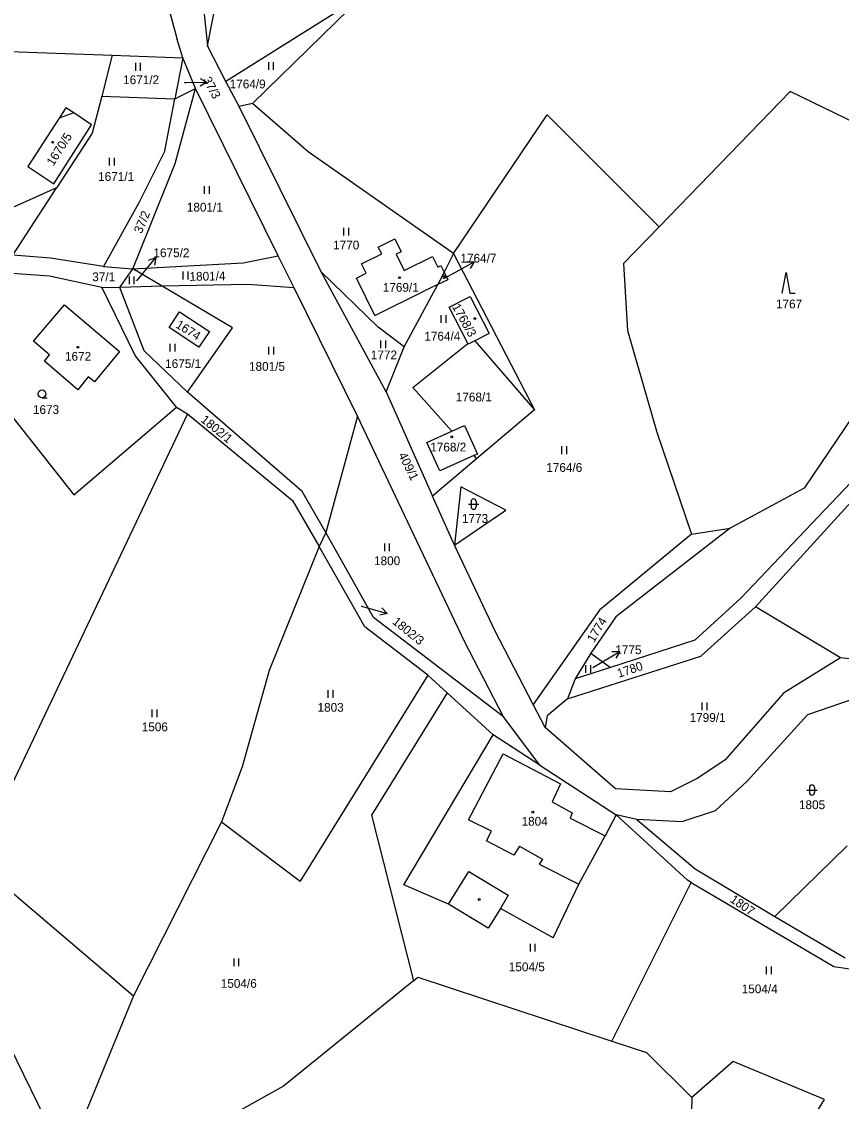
# Model space of a CAD drawing. Extents: x -670359 to -668019, y -978807 to -976674.
# Drawn here: x -669059.5 to -668901.1, y -978516 to -978307.2 of the extents above; entities that cross this region are included whole.
import ezdxf

# ---------------------------------------------------------------- set-up
doc = ezdxf.new("R2010")
doc.units = 0
for name, color, linetype in [('Hranice parcel', 7, 'Continuous'), ('Parcelní čísla', 7, 'Continuous'), ('Vnitřní kresba', 7, 'Continuous'), ('Značky budov', 7, 'Continuous'), ('Značky kultur', 7, 'Continuous')]:
    doc.layers.add(name, color=color, linetype=linetype)

msp = doc.modelspace()

# ---------------------------------------------------------------- linework, layer by layer
at = {"layer": 'Hranice parcel'}
for p, q in [((-668976.34, -978386.39), (-668973.88, -978385.28)), ((-668973.88, -978385.28), (-668971.4, -978390.78)), ((-668981.19, -978388.58), (-668976.34, -978386.39)), ((-668978.67, -978394.06), (-668981.19, -978388.58)), ((-668972.11, -978391.1), (-668978.67, -978394.06)), ((-668971.4, -978390.78), (-668972.11, -978391.1)), ((-668981, -978433.55), (-668977.28, -978436.95)), ((-668977.28, -978436.95), (-668991.85, -978460.6)), ((-668977.28, -978436.95), (-668968.34, -978445.1)), ((-668991.85, -978460.6), (-668983.76, -978492.64)), ((-668930.12, -978473.61), (-668930.81, -978473.2)), ((-668945.41, -978504.31), (-668930.12, -978473.61)), ((-668930.12, -978473.61), (-668902.52, -978489.86)), ((-668983.76, -978492.64), (-668982.92, -978491.96)), ((-668982.92, -978491.96), (-668945.41, -978504.31)), ((-668983.76, -978492.64), (-669008.9, -978513.02)), ((-668945.41, -978504.31), (-668938.75, -978506.5))]:
    msp.add_line(p, q, dxfattribs=at)
for points in [[(-669023.59, -978311.82), (-669014.39, -978265.1)], [(-669037.45, -978281.32), (-669029.44, -978310.6)], [(-669025.06, -978297.61), (-669023.59, -978311.82)], [(-668993.41, -978302), (-669020.01, -978318.72)], [(-669014.9, -978323.01), (-668993.41, -978302)], [(-669028.35, -978314.14), (-669029.44, -978310.6)], [(-669020.01, -978318.72), (-669023.59, -978311.82)], [(-669067.45, -978312.75), (-669041.98, -978313.65)], [(-669041.98, -978313.65), (-669044.03, -978321.57)], [(-669041.98, -978313.65), (-669028.35, -978314.14)], [(-669028.35, -978314.14), (-669029.88, -978322.08)], [(-669025.89, -978320.1), (-669028.35, -978314.14)], [(-669017.47, -978323.6), (-669020.01, -978318.72)], [(-669029.88, -978322.08), (-669025.89, -978320.1)], [(-669029.82, -978334.59), (-669025.89, -978320.1)], [(-669009.89, -978352.46), (-669025.89, -978320.1)], [(-668910.96, -978320.68), (-668936.31, -978346.87)], [(-668898.34, -978326.82), (-668910.96, -978320.68)], [(-669044.03, -978321.57), (-669045.88, -978328.74)], [(-669044.03, -978321.57), (-669029.88, -978322.08)], [(-669031.83, -978332.17), (-669029.88, -978322.08)], [(-669014.9, -978323.01), (-669017.47, -978323.6)], [(-669004.09, -978332.32), (-669014.9, -978323.01)], [(-669050.95, -978323.81), (-669052.25, -978325.85)], [(-669049.4, -978324.81), (-669050.95, -978323.81)], [(-669045.97, -978327.11), (-669049.4, -978324.81)], [(-669001.61, -978355.56), (-669017.47, -978323.6)], [(-668976.02, -978352.01), (-668957.95, -978325.18)], [(-668957.95, -978325.18), (-668936.31, -978346.87)], [(-669052.25, -978325.85), (-669058.3, -978335.21)], [(-669053.28, -978338.51), (-669045.97, -978327.11)], [(-669045.88, -978328.74), (-669052.68, -978339.23)], [(-669031.83, -978332.17), (-669036.82, -978342.2)], [(-668976.02, -978352.01), (-669004.09, -978332.32)], [(-669058.3, -978335.21), (-669053.28, -978338.51)], [(-669034.93, -978347.29), (-669029.82, -978334.59)], [(-669076.63, -978350.04), (-669052.68, -978339.23)], [(-669061.18, -978352.33), (-669052.68, -978339.23)], [(-669036.82, -978342.2), (-669043.67, -978354.52)], [(-669038.02, -978355), (-669034.93, -978347.29)], [(-668943.16, -978353.95), (-668936.31, -978346.87)], [(-668990.6, -978350.81), (-668987.38, -978349.14)], [(-668987.38, -978349.14), (-668986.14, -978351.67)], [(-668875.35, -978348.67), (-668908.29, -978397.36)], [(-669053.9, -978352.89), (-669061.18, -978352.33)], [(-668993.82, -978354.03), (-668989.87, -978352.05)], [(-668989.87, -978352.05), (-668990.6, -978350.81)], [(-668986.14, -978351.67), (-668987.13, -978352.15)], [(-668987.13, -978352.15), (-668985.58, -978355.31)], [(-668976.02, -978352.01), (-668977.85, -978355.61)], [(-668976.02, -978352.01), (-668960.37, -978382.21)], [(-669043.67, -978354.52), (-669053.9, -978352.89)], [(-669038.02, -978355), (-669016.67, -978353.79), (-669009.89, -978352.46)], [(-669006.84, -978358.62), (-669009.89, -978352.46)], [(-668992.89, -978355.82), (-668993.82, -978354.03)], [(-668985.58, -978355.31), (-668980.09, -978352.61)], [(-668980.09, -978352.61), (-668979.09, -978354.62)], [(-668979.09, -978354.62), (-668978.48, -978354.32), (-668977.85, -978355.61)], [(-668943.16, -978353.95), (-668942.42, -978366.92)], [(-669063.13, -978355.67), (-669054.1, -978356.33)], [(-669054.1, -978356.33), (-669044.03, -978358.52)], [(-669043.67, -978354.52), (-669038.02, -978355)], [(-669040.51, -978358.56), (-669038.02, -978355)], [(-669032.35, -978358.35), (-669038.02, -978355)], [(-668990.59, -978366.23), (-669001.61, -978355.56)], [(-668989.05, -978378.74), (-669001.61, -978355.56)], [(-668994.79, -978356.75), (-668992.89, -978355.82)], [(-668977.85, -978355.61), (-668977.12, -978357.13), (-668979.06, -978357.99)], [(-668977.85, -978355.61), (-668979.06, -978357.99)], [(-669037.53, -978371.71), (-669044.03, -978358.52)], [(-669044.03, -978358.52), (-669040.51, -978358.56)], [(-669032.35, -978358.35), (-669040.51, -978358.56)], [(-669035.84, -978370.84), (-669040.51, -978358.56)], [(-669006.84, -978358.62), (-669015.75, -978357.98), (-669032.35, -978358.35)], [(-669018.77, -978366.38), (-669032.35, -978358.35)], [(-668991.22, -978363.97), (-668994.79, -978356.75)], [(-668985.54, -978370.08), (-668979.06, -978357.99)], [(-668979.06, -978357.99), (-668981.62, -978359.24)], [(-668994.57, -978383.44), (-669006.84, -978358.62)], [(-668991.22, -978363.97), (-668981.62, -978359.24)], [(-668973.25, -978369.39), (-668976.84, -978362.39), (-668972.84, -978360.35)], [(-668972.84, -978360.35), (-668969.17, -978367.46), (-668971.94, -978368.88)], [(-669057.19, -978368.93), (-669051.19, -978361.96)], [(-669051.19, -978361.96), (-669040.56, -978370.95)], [(-669030.99, -978366.32), (-669029, -978363.3)], [(-669029, -978363.3), (-669023.22, -978367.07)], [(-669025.25, -978370.11), (-669030.99, -978366.32)], [(-669027.43, -978378.82), (-669018.77, -978366.38)], [(-668985.54, -978370.08), (-668990.59, -978366.23)], [(-668942.42, -978366.92), (-668936.76, -978386.54)], [(-669054.1, -978371.61), (-669057.19, -978368.93)], [(-669023.22, -978367.07), (-669025.25, -978370.11)], [(-668971.94, -978368.88), (-668973.19, -978369.51), (-668973.25, -978369.39)], [(-668971.94, -978368.88), (-668960.37, -978382.21)], [(-669072.8, -978369.08), (-669049.42, -978398.69)], [(-669040.56, -978370.95), (-669045.43, -978376.82)], [(-669027.43, -978378.82), (-669035.84, -978370.84)], [(-668989.05, -978378.74), (-668985.54, -978370.08)], [(-668983.91, -978377.95), (-668973.25, -978369.39)], [(-669055.07, -978372.8), (-669054.1, -978371.61)], [(-669048.64, -978378.38), (-669055.07, -978372.8)], [(-669029.56, -978381.75), (-669037.53, -978371.71)], [(-669046.62, -978375.85), (-669048.64, -978378.38)], [(-669045.43, -978376.82), (-669046.62, -978375.85)], [(-669005.31, -978398.05), (-669027.43, -978378.82)], [(-668989.05, -978378.74), (-668980.09, -978398.92)], [(-668983.91, -978377.95), (-668976.34, -978386.39)], [(-669027.46, -978383.02), (-669068.5, -978469.51)], [(-669049.42, -978398.69), (-669029.56, -978381.75)], [(-669029.56, -978381.75), (-669027.46, -978383.02)], [(-669027.46, -978383.02), (-669007.18, -978399.78)], [(-668994.57, -978383.44), (-669000.72, -978405.97)], [(-668973.95, -978426.92), (-668994.57, -978383.44)], [(-668960.37, -978382.21), (-668971.58, -978391.69)], [(-668888.06, -978384.52), (-668920.5, -978418.67)], [(-668936.76, -978386.54), (-668930.05, -978406.26)], [(-668917.65, -978420.32), (-668887.22, -978386.86)], [(-668971.58, -978391.69), (-668980.09, -978398.92)], [(-668972.11, -978391.1), (-668971.58, -978391.69)], [(-669000.72, -978405.97), (-669005.31, -978398.05)], [(-668974.64, -978397.15), (-668975.87, -978408.41)], [(-668965.91, -978401.63), (-668974.64, -978397.15)], [(-668908.29, -978397.36), (-668922.59, -978405.11)], [(-669007.18, -978399.78), (-669001.97, -978408.67)], [(-668975.87, -978408.41), (-668980.09, -978398.92)], [(-668975.87, -978408.41), (-668965.91, -978401.63)], [(-669000.72, -978405.97), (-669001.97, -978408.67)], [(-668991.48, -978422.37), (-669000.72, -978405.97)], [(-668930.05, -978406.26), (-668947.84, -978420.98)], [(-668922.59, -978405.11), (-668944.66, -978422.24)], [(-668930.05, -978406.26), (-668922.59, -978405.11)], [(-669001.97, -978408.67), (-669011.67, -978432.66)], [(-668993.19, -978424.18), (-669001.97, -978408.67)], [(-668968, -978425.03), (-668975.87, -978408.41)], [(-668920.5, -978418.67), (-668929.37, -978426.75)], [(-668947.84, -978420.98), (-668960.64, -978439.24)], [(-668928.22, -978429.89), (-668917.65, -978420.32)], [(-668901.25, -978430.21), (-668917.65, -978420.32)], [(-668966.36, -978441.62), (-668991.48, -978422.37)], [(-668944.66, -978422.24), (-668949.5, -978429.27)], [(-668981, -978433.55), (-668993.19, -978424.18)], [(-668960.64, -978439.24), (-668968, -978425.03)], [(-668966.36, -978441.62), (-668973.95, -978426.92)], [(-668929.37, -978426.75), (-668945.71, -978432.06)], [(-668949.5, -978429.27), (-668952.55, -978434.26)], [(-668949.5, -978429.27), (-668945.71, -978432.06)], [(-668953.98, -978438.15), (-668928.22, -978429.89)], [(-668901.25, -978430.21), (-668912.26, -978437.05)], [(-668892.07, -978431.25), (-668901.25, -978430.21)], [(-669011.67, -978432.66), (-669016.87, -978451.29)], [(-668981, -978433.55), (-669005.65, -978473.4)], [(-668945.71, -978432.06), (-668952.55, -978434.26)], [(-668952.55, -978434.26), (-668953.98, -978438.15)], [(-668912.26, -978437.05), (-668923.52, -978449.89)], [(-668958.31, -978443.68), (-668960.64, -978439.24)], [(-668953.98, -978438.15), (-668957.96, -978441.44)], [(-668898.99, -978438.24), (-668907.61, -978441.21)], [(-668959.32, -978450.94), (-668966.36, -978441.62)], [(-668957.96, -978441.44), (-668958.31, -978443.68)], [(-668907.61, -978441.21), (-668919.27, -978454.05)], [(-668944.75, -978455.52), (-668958.31, -978443.68)], [(-668985.65, -978474.07), (-668968.34, -978445.1)], [(-668959.32, -978450.94), (-668968.34, -978445.1)], [(-668923.52, -978449.89), (-668928.79, -978453.48)], [(-669016.87, -978451.29), (-669020.9, -978461.93)], [(-668959.32, -978450.94), (-668944.6, -978460.56)], [(-668928.79, -978453.48), (-668934.12, -978456.1)], [(-668919.27, -978454.05), (-668925.46, -978459.78)], [(-668934.12, -978456.1), (-668944.75, -978455.52)], [(-668944.6, -978460.56), (-668946.75, -978464.6)], [(-668944.6, -978460.56), (-668930.81, -978473.2)], [(-668940.61, -978461.43), (-668944.6, -978460.56)], [(-668925.46, -978459.78), (-668931.9, -978461.9)], [(-669020.9, -978461.93), (-669037.87, -978495.52)], [(-669020.9, -978461.93), (-669005.65, -978473.4)], [(-668931.9, -978461.9), (-668940.61, -978461.43)], [(-668940.61, -978461.43), (-668929.33, -978470.99)], [(-668951.79, -978473.99), (-668946.75, -978464.6)], [(-668899.96, -978466.55), (-668913.96, -978480.22)], [(-669068.5, -978469.51), (-669037.87, -978495.52)], [(-668929.33, -978470.99), (-668913.96, -978480.22)], [(-668977.03, -978477.83), (-668985.65, -978474.07)], [(-668956.78, -978484.34), (-668951.79, -978473.99)], [(-668969.31, -978482.48), (-668977.03, -978477.83)], [(-668966.92, -978478.64), (-668969.31, -978482.48)], [(-668956.78, -978484.34), (-668966.92, -978478.64)], [(-668913.96, -978480.22), (-668900.33, -978488.22)], [(-669050.94, -978527.45), (-669069.9, -978488.77)], [(-668902.52, -978489.86), (-668865.32, -978495.31)], [(-669037.87, -978495.52), (-669050.94, -978527.45)], [(-668929.94, -978515.21), (-668938.75, -978506.5)], [(-668921.97, -978508.23), (-668929.94, -978515.21)], [(-668904.33, -978515.58), (-668921.97, -978508.23)], [(-669008.9, -978513.02), (-669045.91, -978533.73)], [(-668929.94, -978515.21), (-668930.2, -978525.93)], [(-668910.1, -978525.08), (-668904.33, -978515.58)]]:
    msp.add_lwpolyline(points, dxfattribs=at)
at = {"layer": 'Parcelní čísla'}
for p, q in [((-669025.01, -978318.14), (-669023.7, -978318.87)), ((-669027.99, -978318.94), (-669027.7, -978318.94)), ((-669034.97, -978353.3), (-669033.57, -978352.75)), ((-668973.52, -978353.62), (-668972.02, -978353.65)), ((-669037.23, -978357.31), (-669036.08, -978355.87)), ((-668977.9, -978356.87), (-668975.53, -978355.57)), ((-668993.86, -978420.17), (-668992.68, -978420.51)), ((-668989.88, -978420.53), (-668988.83, -978421.61)), ((-668945.4, -978428.99), (-668943.9, -978428.97)), ((-668949.12, -978432.07), (-668947.34, -978431.01))]:
    msp.add_line(p, q, dxfattribs=at)
for points in [[(-669027.7, -978318.94), (-669023.7, -978318.87), (-669024.99, -978319.64)], [(-669036.08, -978355.87), (-669033.57, -978352.75), (-669033.8, -978354.24)], [(-668975.53, -978355.57), (-668972.02, -978353.65), (-668972.8, -978354.93)], [(-668992.68, -978420.51), (-668988.83, -978421.61), (-668990.29, -978421.97)], [(-668947.34, -978431.01), (-668943.9, -978428.97), (-668944.64, -978430.28)]]:
    msp.add_lwpolyline(points, dxfattribs=at)
at = {"layer": 'Vnitřní kresba'}
for points in [[(-669049.4, -978324.81), (-669052.25, -978325.85)], [(-668973.15, -978461.5), (-668966.41, -978448.74)], [(-668966.41, -978448.74), (-668955.38, -978454.53)], [(-668955.38, -978454.53), (-668956.96, -978458.02)], [(-668956.96, -978458.02), (-668953.08, -978460.17)], [(-668953.08, -978460.17), (-668953.49, -978461.2)], [(-668968.71, -978463.73), (-668973.15, -978461.5)], [(-668953.49, -978461.2), (-668946.75, -978464.6)], [(-668969.66, -978465.6), (-668968.71, -978463.73)], [(-668964.34, -978468.37), (-668969.66, -978465.6)], [(-668963.27, -978466.63), (-668964.34, -978468.37)], [(-668963.27, -978466.63), (-668958.83, -978469.11)], [(-668958.83, -978469.11), (-668959.45, -978470.1)], [(-668959.45, -978470.1), (-668951.79, -978473.99)], [(-668977.03, -978477.83), (-668973.04, -978471.54)], [(-668973.04, -978471.54), (-668965.48, -978476.07)], [(-668965.48, -978476.07), (-668966.92, -978478.64)]]:
    msp.add_lwpolyline(points, dxfattribs=at)
at = {"layer": 'Značky budov'}
for centre in [(-669053.5, -978330.5), (-668986.48, -978356.68), (-668971.89, -978364.6), (-669048.62, -978370.14), (-668976.37, -978387.46), (-668960.72, -978460.04)]:
    msp.add_circle(centre, 0.175, dxfattribs=at)
at = {"layer": 'Značky kultur'}
for p, q in [((-669037.51, -978315.17), (-669037.51, -978316.67)), ((-669036.51, -978316.67), (-669036.51, -978315.17)), ((-669011.8, -978314.99), (-669011.8, -978316.49)), ((-669010.8, -978316.49), (-669010.8, -978314.99)), ((-669042.56, -978333.5), (-669042.56, -978335)), ((-669041.56, -978335), (-669041.56, -978333.5)), ((-669024.21, -978338.96), (-669024.21, -978340.46)), ((-669023.21, -978340.46), (-669023.21, -978338.96)), ((-668997.29, -978347.02), (-668997.29, -978348.52)), ((-668996.29, -978348.52), (-668996.29, -978347.02)), ((-669038.74, -978356.44), (-669038.74, -978357.94)), ((-669037.74, -978357.94), (-669037.74, -978356.44)), ((-669028.32, -978355.51), (-669028.32, -978357.01)), ((-669027.32, -978357.01), (-669027.32, -978355.51)), ((-668978.47, -978363.91), (-668978.47, -978365.41)), ((-668977.47, -978365.41), (-668977.47, -978363.91)), ((-668990.13, -978368.84), (-668990.13, -978370.34)), ((-668989.13, -978370.34), (-668989.13, -978368.84)), ((-669030.84, -978369.46), (-669030.84, -978370.96)), ((-669029.84, -978370.96), (-669029.84, -978369.46)), ((-669011.78, -978370.05), (-669011.78, -978371.55)), ((-669010.78, -978371.55), (-669010.78, -978370.05)), ((-669055.55, -978379.9), (-669054.55, -978379.9)), ((-668955.15, -978389.28), (-668955.15, -978390.78)), ((-668954.15, -978390.78), (-668954.15, -978389.28)), ((-668972.65, -978399.97), (-668972.65, -978400.97)), ((-668971.65, -978399.97), (-668971.65, -978400.97)), ((-668973.15, -978400.47), (-668971.15, -978400.47)), ((-668989.39, -978408.07), (-668989.39, -978409.57)), ((-668988.39, -978409.57), (-668988.39, -978408.07)), ((-668950.49, -978431.6), (-668950.49, -978433.1)), ((-668949.49, -978433.1), (-668949.49, -978431.6)), ((-669000.31, -978436.42), (-669000.31, -978437.92)), ((-668999.31, -978437.92), (-668999.31, -978436.42)), ((-668928.02, -978438.8), (-668928.02, -978440.3)), ((-668927.02, -978440.3), (-668927.02, -978438.8)), ((-669034.33, -978440.19), (-669034.33, -978441.69)), ((-669033.33, -978441.69), (-669033.33, -978440.19)), ((-668907.76, -978455.75), (-668905.76, -978455.75)), ((-668907.26, -978455.25), (-668907.26, -978456.25)), ((-668906.26, -978455.25), (-668906.26, -978456.25)), ((-668961.24, -978485.47), (-668961.24, -978486.97)), ((-668960.24, -978486.97), (-668960.24, -978485.47)), ((-669018.5, -978488.32), (-669018.5, -978489.82)), ((-669017.5, -978489.82), (-669017.5, -978488.32)), ((-668915.6, -978489.86), (-668915.6, -978491.36)), ((-668914.6, -978491.36), (-668914.6, -978489.86))]:
    msp.add_line(p, q, dxfattribs=at)
msp.add_lwpolyline([(-668912.52, -978359.71), (-668911.77, -978355.71), (-668911.02, -978359.71), (-668910.02, -978359.71)], dxfattribs=at)
for centre, radius in [((-669053.5, -978330.5), 0.175), ((-668986.48, -978356.68), 0.175), ((-668977.88, -978356.43), 0.175), ((-668971.89, -978364.6), 0.175), ((-669048.62, -978370.14), 0.175), ((-669055.55, -978379.15), 0.75), ((-668976.37, -978387.46), 0.175), ((-668960.72, -978460.04), 0.175), ((-668971.05, -978476.92), 0.175)]:
    msp.add_circle(centre, radius, dxfattribs=at)
for centre, start, end in [((-668972.15, -978399.97), 0, 180), ((-668972.15, -978400.97), 180, 0), ((-668906.76, -978455.25), 0, 180), ((-668906.76, -978456.25), 180, 0)]:
    msp.add_arc(centre, 0.5, start, end, dxfattribs=at)

# ---------------------------------------------------------------- texts
at = {"layer": 'Parcelní čísla'}
for s, height, p in [('1671/2', 1.7, (-669039.88, -978319.26)), ('37/3', 0.1, (-669028.15, -978318.94)), ('1764/9', 1.7, (-669019.29, -978320.08)), ('1671/1', 1.7, (-669044.71, -978337.98)), ('1801/1', 1.7, (-669027.57, -978343.9)), ('1770', 1.7, (-668999.29, -978351.22)), ('1675/2', 1.7, (-669034.02, -978352.72)), ('1764/7', 1.7, (-668974.69, -978353.77)), ('37/1', 1.7, (-669045.85, -978357.37)), ('1675/2', 0.1, (-669037.47, -978357.31)), ('1769/1', 1.7, (-668989.7, -978359.41)), ('1764/7', 0.1, (-668978.14, -978356.87)), ('1767', 1.7, (-668913.71, -978362.62)), ('1764/4', 1.7, (-668981.67, -978368.85)), ('1672', 1.7, (-669051.12, -978372.74)), ('1772', 1.7, (-668992.01, -978372.47)), ('1675/1', 1.7, (-669031.76, -978374.15)), ('1801/5', 1.7, (-669015.56, -978374.69)), ('1768/1', 1.7, (-668975.59, -978380.61)), ('1673', 1.7, (-669057.32, -978383.04)), ('1768/2', 1.7, (-668980.52, -978390.29)), ('1764/6', 1.7, (-668958.1, -978394.24)), ('1773', 1.7, (-668974.4, -978404.1)), ('1800', 1.7, (-668991.39, -978412.27)), ('1775', 1.7, (-668944.76, -978429.48)), ('1775', 0.1, (-668949.12, -978432.07)), ('1803', 1.7, (-669002.31, -978440.62)), ('1799/1', 1.7, (-668930.4, -978442.59)), ('1506', 1.7, (-669036.29, -978444.39)), ('1805', 1.7, (-668909.26, -978459.45)), ('1804', 1.7, (-668962.88, -978462.65)), ('1504/5', 1.7, (-668965.34, -978490.8)), ('1504/6', 1.7, (-669021.01, -978494)), ('1504/4', 1.7, (-668920.33, -978495.06))]:
    msp.add_text(s, height=height, dxfattribs=at).set_placement(p)
for s, height, rotation, p in [('37/3', 1.7, 297.6821, (-669024.5, -978318.37)), ('1670/5', 1.7, 57.6091, (-669053.38, -978335.21)), ('37/2', 1.7, 67.7236, (-669036.31, -978348.29)), ('1801/4', 1.7, 0.9167, (-669027.04, -978357.3)), ('1768/3', 1.7, 299.2382, (-668976.38, -978362.28)), ('1674', 1.7, 328.4486, (-669029.88, -978366.22)), ('1802/1', 1.7, 320.8097, (-669025.01, -978384.41)), ('409/1', 1.7, 296.2705, (-668986.72, -978390.98)), ('1802/3', 0.1, 320.9242, (-668994.04, -978420.02)), ('1802/3', 1.7, 320.9242, (-668987.98, -978423.45)), ('1774', 1.7, 59.0585, (-668948.89, -978427.36)), ('1780', 1.7, 18.3175, (-668944.08, -978434.06)), ('1807', 1.7, 325.8403, (-668922.74, -978477.28))]:
    msp.add_text(s, height=height, rotation=rotation, dxfattribs=at).set_placement(p)

doc.saveas('drawing.dxf')
